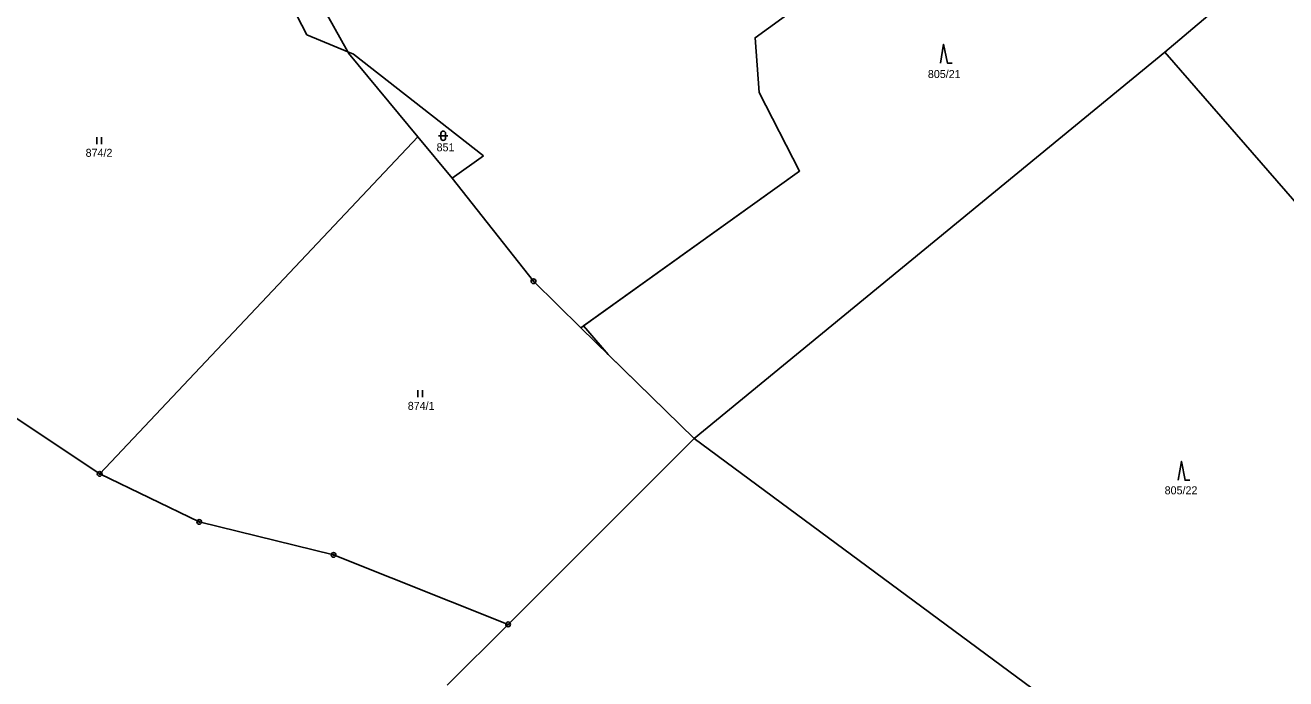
# Model space of a CAD drawing. Extents: x -439246 to -433691, y -1130252 to -1121148.
# Drawn here: x -438376.6 to -438109, y -1124872.7 to -1124733.9 of the extents above; entities that cross this region are included whole.
import ezdxf

# ---------------------------------------------------------------- set-up
doc = ezdxf.new("R2010")
doc.units = 0
for name, color, linetype in [('Vrstva 1', 7, 'Continuous'), ('Vrstva 18', 7, 'Continuous'), ('Vrstva 24', 7, 'Continuous'), ('Vrstva 25', 7, 'Continuous'), ('Vrstva 52', 7, 'Continuous'), ('Vrstva 6', 7, 'Continuous')]:
    doc.layers.add(name, color=color, linetype=linetype)

msp = doc.modelspace()

# ---------------------------------------------------------------- linework, layer by layer
at = {"layer": 'Vrstva 1'}
for points in [[(-438327.38, -1124715.43), (-438316.84, -1124735.86)], [(-438221.65, -1124736.5), (-438213.18, -1124730.39)], [(-438312.53, -1124731.66), (-438308.17, -1124739.5)], [(-438316.84, -1124735.86), (-438308.17, -1124739.5)], [(-438220.76, -1124748.17), (-438221.65, -1124736.5)], [(-438308.17, -1124739.5), (-438308.02, -1124739.76)], [(-438308.17, -1124739.5), (-438306.91, -1124740.03)], [(-438293.28, -1124757.58), (-438308.02, -1124739.76)], [(-438306.91, -1124740.03), (-438279.31, -1124761.62)], [(-438212.2, -1124764.83), (-438220.76, -1124748.17)], [(-438360.83, -1124829.13), (-438293.28, -1124757.58)], [(-438286.01, -1124766.37), (-438293.28, -1124757.58)], [(-438279.31, -1124761.62), (-438286.01, -1124766.37)], [(-438258.64, -1124798.13), (-438212.2, -1124764.83)], [(-438286.01, -1124766.37), (-438268.71, -1124788.24)], [(-438268.71, -1124788.24), (-438258.64, -1124798.13)], [(-438234.61, -1124821.59), (-438258.64, -1124798.13)], [(-438360.83, -1124829.13), (-438392.04, -1124808.35)], [(-438274.1, -1124861.09), (-438234.61, -1124821.59)], [(-438339.68, -1124839.35), (-438360.83, -1124829.13)], [(-438311.15, -1124846.36), (-438339.68, -1124839.35)], [(-438274.1, -1124861.09), (-438311.15, -1124846.36)], [(-438287.01, -1124873.99), (-438274.1, -1124861.09)]]:
    msp.add_lwpolyline(points, dxfattribs=at)
at = {"layer": 'Vrstva 24'}
for centre, radius in [((-438268.71, -1124788.24), 0.5), ((-438268.71, -1124788.24), 0.1), ((-438360.83, -1124829.13), 0.5), ((-438360.83, -1124829.13), 0.1), ((-438339.68, -1124839.35), 0.5), ((-438339.68, -1124839.35), 0.1), ((-438311.15, -1124846.36), 0.5), ((-438311.15, -1124846.36), 0.1), ((-438274.1, -1124861.09), 0.5), ((-438274.1, -1124861.09), 0.1)]:
    msp.add_circle(centre, radius, dxfattribs=at)
at = {"layer": 'Vrstva 25'}
for p, q in [((-438288.89, -1124757.32), (-438286.89, -1124757.32)), ((-438288.39, -1124757.82), (-438288.39, -1124756.82)), ((-438287.39, -1124756.82), (-438287.39, -1124757.82)), ((-438361.44, -1124759.1), (-438361.44, -1124757.6)), ((-438360.44, -1124759.1), (-438360.44, -1124757.6)), ((-438293.26, -1124812.84), (-438293.26, -1124811.34)), ((-438292.26, -1124812.84), (-438292.26, -1124811.34))]:
    msp.add_line(p, q, dxfattribs=at)
for points in [[(-438182.32, -1124741.89), (-438181.62, -1124737.89), (-438180.82, -1124741.89), (-438179.82, -1124741.89)], [(-438131.84, -1124830.48), (-438131.14, -1124826.48), (-438130.34, -1124830.48), (-438129.34, -1124830.48)]]:
    msp.add_lwpolyline(points, dxfattribs=at)
for centre, start, end in [((-438287.89, -1124756.82), 0, 180), ((-438287.89, -1124757.82), 180, 0)]:
    msp.add_arc(centre, 0.5, start, end, dxfattribs=at)
at = {"layer": 'Vrstva 52'}
msp.add_lwpolyline([(-438287.01, -1124873.99), (-438274.1, -1124861.09), (-438234.61, -1124821.59), (-438252.83, -1124803.8), (-438257.17, -1124798.78), (-438258.08, -1124797.73), (-438212.2, -1124764.83), (-438220.76, -1124748.17), (-438221.65, -1124736.5), (-438213.18, -1124730.39), (-438215.1, -1124726.97), (-438219.14, -1124719.32), (-438219.66, -1124717.23), (-438207.9, -1124705.65), (-438209.36, -1124691.09), (-438177.37, -1124672.22), (-438169.73, -1124667.5), (-438168.37, -1124667.89), (-438165.8, -1124671.12), (-438145.12, -1124656.95), (-438146.87, -1124625.08), (-438138.17, -1124623.67), (-438138.8, -1124619.75), (-438098.99, -1124610.24)], dxfattribs=at)
at = {"layer": 'Vrstva 6'}
for points in [[(-438125.53, -1124731.84), (-438134.66, -1124739.61)], [(-438134.66, -1124739.61), (-438234.61, -1124821.59)], [(-438042.87, -1124845.02), (-438134.66, -1124739.61)], [(-438234.61, -1124821.59), (-438157.71, -1124878.44)]]:
    msp.add_lwpolyline(points, dxfattribs=at)

# ---------------------------------------------------------------- texts
at = {"layer": 'Vrstva 18'}
for s, p in [('805/21', (-438184.97, -1124745.07)), ('874/2', (-438363.81, -1124761.8)), ('851', (-438289.29, -1124760.63)), ('874/1', (-438295.41, -1124815.54)), ('805/22', (-438134.69, -1124833.48))]:
    msp.add_text(s, height=1.7, dxfattribs=at).set_placement(p)

doc.saveas('drawing.dxf')
